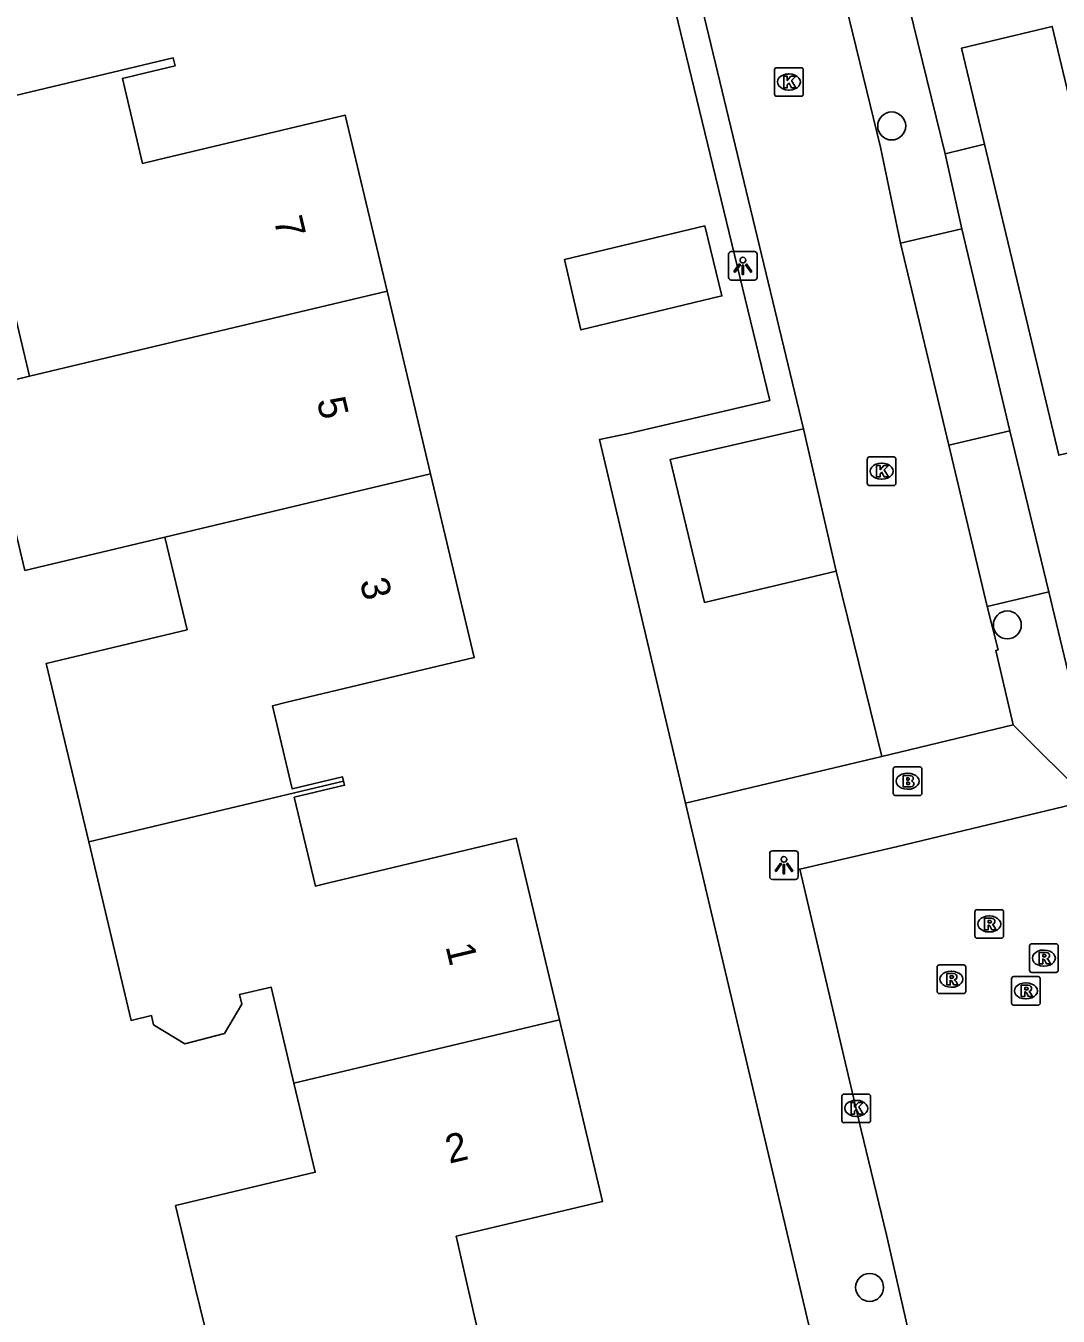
# Model space of a CAD drawing. Extents: x 157663 to 158496, y 379212 to 380934.
# Drawn here: x 158140.66 to 158176.76, y 380749 to 380794.1 of the extents above; entities that cross this region are included whole.
import ezdxf

# ---------------------------------------------------------------- set-up
doc = ezdxf.new("R2010")
doc.units = 0
for name, color, linetype in [('IMGEO_Boom', 7, 'Continuous'), ('IMGEO_Brandkraan', 7, 'Continuous'), ('IMGEO_Hek', 7, 'Continuous'), ('IMGEO_Kolk', 7, 'Continuous'), ('IMGEO_Lichtpunt', 7, 'Continuous'), ('IMGEO_Pand', 7, 'Continuous'), ('IMGEO_Pand_nummerreeks', 7, 'Continuous'), ('IMGEO_Parkeervlak_open', 7, 'Continuous'), ('IMGEO_Rijbaan_lokaal_open', 7, 'Continuous'), ('IMGEO_Rioolput', 7, 'Continuous'), ('IMGEO_Voetpad_open', 7, 'Continuous')]:
    doc.layers.add(name, color=color, linetype=linetype)

msp = doc.modelspace()

# ---------------------------------------------------------------- linework, layer by layer
at = {"layer": 'IMGEO_Boom'}
for centre in [(158170.936, 380790.596), (158174.98, 380773.158), (158170.164, 380750.002)]:
    msp.add_circle(centre, 0.489, dxfattribs=at)
at = {"layer": 'IMGEO_Brandkraan'}
for p, q in [((158171.066, 380768.193), (158171.918, 380768.193)), ((158170.991, 380767.267), (158170.991, 380768.119)), ((158171.479, 380767.973), (158171.504, 380767.973)), ((158171.992, 380768.119), (158171.992, 380767.267)), ((158171.502, 380767.413), (158171.477, 380767.413)), ((158171.918, 380767.193), (158171.066, 380767.193))]:
    msp.add_line(p, q, dxfattribs=at)
for points in [[(158171.066, 380768.193), (158171.918, 380768.193)], [(158170.991, 380767.267), (158170.991, 380768.119)], [(158171.339, 380767.893), (158171.339, 380767.493), (158171.552, 380767.493)], [(158171.57, 380767.893), (158171.339, 380767.893)], [(158171.518, 380767.812), (158171.464, 380767.812), (158171.464, 380767.736)], [(158171.464, 380767.736), (158171.517, 380767.736)], [(158171.992, 380768.119), (158171.992, 380767.267)], [(158171.526, 380767.66), (158171.464, 380767.66), (158171.464, 380767.579)], [(158171.464, 380767.579), (158171.526, 380767.579)], [(158171.918, 380767.193), (158171.066, 380767.193)]]:
    msp.add_lwpolyline(points, dxfattribs=at)
for centre, radius, start, end in [((158171.068, 380768.117), 0.0765, 91.552, 178.448), ((158171.068, 380768.117), 0.0765, 91.552, 178.448), ((158171.916, 380768.117), 0.0765, 1.552, 88.448), ((158171.916, 380768.117), 0.0765, 1.552, 88.448), ((158171.519, 380767.774), 0.0379, 267.8285, 90.9355), ((158171.574, 380767.748), 0.145, 59.4692, 91.5367), ((158171.599, 380767.795), 0.0922, 285.5137, 58.1501), ((158171.527, 380767.619), 0.0404, 269.8759, 90.5077), ((158171.558, 380767.744), 0.251, 268.6676, 293.5347), ((158171.604, 380767.603), 0.105, 301.3115, 78.989), ((158171.068, 380767.269), 0.0765, 181.552, 268.448), ((158171.068, 380767.269), 0.0765, 181.552, 268.448), ((158171.916, 380767.269), 0.0765, 271.552, 358.448), ((158171.916, 380767.269), 0.0765, 271.552, 358.448)]:
    msp.add_arc(centre, radius, start, end, dxfattribs=at)
for centre, major_axis, ratio, start_param, end_param in [((158171.478, 380767.693), (-0.387, 0.002), 0.722429, 4.712389, 7.853982), ((158171.503, 380767.693), (-0.39, 0.002), 0.717154, 1.570796, 4.712389)]:
    msp.add_ellipse(centre, major_axis=major_axis, ratio=ratio, start_param=start_param, end_param=end_param, dxfattribs=at)
at = {"layer": 'IMGEO_Hek'}
for points in [[(158172.804, 380789.617), (158170.26, 380799.985)], [(158174.184, 380789.956), (158172.804, 380789.617)]]:
    msp.add_lwpolyline(points, dxfattribs=at)
at = {"layer": 'IMGEO_Kolk'}
for p, q in [((158166.841, 380791.707), (158166.841, 380792.559)), ((158166.916, 380792.633), (158167.768, 380792.633)), ((158167.842, 380792.559), (158167.842, 380791.707)), ((158167.329, 380792.413), (158167.354, 380792.413)), ((158167.352, 380791.853), (158167.327, 380791.853)), ((158167.768, 380791.633), (158166.916, 380791.633)), ((158170.159, 380779.029), (158171.011, 380779.029)), ((158170.084, 380778.103), (158170.084, 380778.955)), ((158170.572, 380778.809), (158170.597, 380778.809)), ((158171.085, 380778.955), (158171.085, 380778.103)), ((158170.595, 380778.249), (158170.57, 380778.249)), ((158171.011, 380778.029), (158170.159, 380778.029)), ((158169.196, 380755.835), (158169.196, 380756.687)), ((158169.271, 380756.761), (158170.123, 380756.761)), ((158169.684, 380756.541), (158169.709, 380756.541)), ((158170.197, 380756.687), (158170.197, 380755.835)), ((158170.123, 380755.761), (158169.271, 380755.761)), ((158169.707, 380755.981), (158169.682, 380755.981))]:
    msp.add_line(p, q, dxfattribs=at)
for points in [[(158166.841, 380791.707), (158166.841, 380792.559)], [(158166.916, 380792.633), (158167.768, 380792.633)], [(158167.842, 380792.559), (158167.842, 380791.707)], [(158167.162, 380792.333), (158167.285, 380792.333), (158167.285, 380792.182), (158167.415, 380792.333), (158167.579, 380792.333), (158167.433, 380792.182), (158167.586, 380791.933), (158167.434, 380791.933), (158167.349, 380792.097), (158167.285, 380792.03), (158167.285, 380791.933), (158167.162, 380791.933), (158167.162, 380792.333)], [(158167.768, 380791.633), (158166.916, 380791.633)], [(158170.159, 380779.029), (158171.011, 380779.029)], [(158170.084, 380778.103), (158170.084, 380778.955)], [(158170.405, 380778.729), (158170.528, 380778.729), (158170.528, 380778.578), (158170.658, 380778.729), (158170.822, 380778.729), (158170.676, 380778.578), (158170.829, 380778.329), (158170.677, 380778.329), (158170.592, 380778.493), (158170.528, 380778.426), (158170.528, 380778.329), (158170.405, 380778.329), (158170.405, 380778.729)], [(158171.085, 380778.955), (158171.085, 380778.103)], [(158171.011, 380778.029), (158170.159, 380778.029)], [(158169.196, 380755.835), (158169.196, 380756.687)], [(158169.271, 380756.761), (158170.123, 380756.761)], [(158169.517, 380756.461), (158169.64, 380756.461), (158169.64, 380756.31), (158169.77, 380756.461), (158169.934, 380756.461), (158169.788, 380756.31), (158169.941, 380756.061), (158169.789, 380756.061), (158169.704, 380756.225), (158169.64, 380756.158), (158169.64, 380756.061), (158169.517, 380756.061), (158169.517, 380756.461)], [(158170.197, 380756.687), (158170.197, 380755.835)], [(158170.123, 380755.761), (158169.271, 380755.761)]]:
    msp.add_lwpolyline(points, dxfattribs=at)
for centre, start, end in [((158166.918, 380792.557), 91.552, 178.448), ((158166.918, 380792.557), 91.552, 178.448), ((158167.766, 380792.557), 1.552, 88.448), ((158167.766, 380792.557), 1.552, 88.448), ((158166.918, 380791.709), 181.552, 268.448), ((158166.918, 380791.709), 181.552, 268.448), ((158167.766, 380791.709), 271.552, 358.448), ((158167.766, 380791.709), 271.552, 358.448), ((158170.161, 380778.953), 91.552, 178.448), ((158170.161, 380778.953), 91.552, 178.448), ((158171.009, 380778.953), 1.552, 88.448), ((158171.009, 380778.953), 1.552, 88.448), ((158170.161, 380778.105), 181.552, 268.448), ((158170.161, 380778.105), 181.552, 268.448), ((158171.009, 380778.105), 271.552, 358.448), ((158171.009, 380778.105), 271.552, 358.448), ((158169.273, 380756.685), 91.552, 178.448), ((158169.273, 380756.685), 91.552, 178.448), ((158170.121, 380756.685), 1.552, 88.448), ((158170.121, 380756.685), 1.552, 88.448), ((158169.273, 380755.837), 181.552, 268.448), ((158169.273, 380755.837), 181.552, 268.448), ((158170.121, 380755.837), 271.552, 358.448), ((158170.121, 380755.837), 271.552, 358.448)]:
    msp.add_arc(centre, 0.0765, start, end, dxfattribs=at)
for centre, major_axis, ratio, start_param, end_param in [((158167.328, 380792.133), (-0.387, 0.002), 0.722429, 4.712389, 7.853982), ((158167.353, 380792.133), (-0.39, 0.002), 0.717154, 1.570796, 4.712389), ((158170.571, 380778.529), (-0.387, 0.002), 0.722429, 4.712389, 7.853982), ((158170.596, 380778.529), (-0.39, 0.002), 0.717154, 1.570796, 4.712389), ((158169.683, 380756.261), (-0.387, 0.002), 0.722429, 4.712389, 7.853982), ((158169.708, 380756.261), (-0.39, 0.002), 0.717154, 1.570796, 4.712389)]:
    msp.add_ellipse(centre, major_axis=major_axis, ratio=ratio, start_param=start_param, end_param=end_param, dxfattribs=at)
at = {"layer": 'IMGEO_Lichtpunt'}
for p, q in [((158165.234, 380786.111), (158165.234, 380785.304)), ((158165.234, 380786.111), (158165.234, 380785.304)), ((158166.136, 380786.206), (158165.328, 380786.206)), ((158166.136, 380786.206), (158165.328, 380786.206)), ((158166.23, 380785.304), (158166.23, 380786.111)), ((158166.23, 380785.304), (158166.23, 380786.111)), ((158165.328, 380785.21), (158166.136, 380785.21)), ((158165.328, 380785.21), (158166.136, 380785.21)), ((158166.67, 380765.166), (158166.67, 380764.359)), ((158166.67, 380765.166), (158166.67, 380764.359)), ((158167.572, 380765.261), (158166.764, 380765.261)), ((158167.572, 380765.261), (158166.764, 380765.261)), ((158167.666, 380764.359), (158167.666, 380765.166)), ((158167.666, 380764.359), (158167.666, 380765.166)), ((158166.764, 380764.265), (158167.572, 380764.265)), ((158166.764, 380764.265), (158167.572, 380764.265))]:
    msp.add_line(p, q, dxfattribs=at)
for points in [[(158165.608, 380785.775), (158165.647, 380785.747), (158165.459, 380785.485), (158165.421, 380785.512), (158165.608, 380785.775)], [(158165.71, 380785.727), (158165.757, 380785.727), (158165.757, 380785.405), (158165.71, 380785.405), (158165.71, 380785.727)], [(158165.82, 380785.747), (158165.858, 380785.774), (158166.045, 380785.512), (158166.006, 380785.484), (158165.82, 380785.747)], [(158167.044, 380764.83), (158167.083, 380764.802), (158166.895, 380764.54), (158166.857, 380764.567), (158167.044, 380764.83)], [(158167.146, 380764.782), (158167.193, 380764.782), (158167.193, 380764.46), (158167.146, 380764.46), (158167.146, 380764.782)], [(158167.256, 380764.802), (158167.294, 380764.829), (158167.481, 380764.567), (158167.442, 380764.539), (158167.256, 380764.802)]]:
    msp.add_lwpolyline(points, dxfattribs=at)
for centre in [(158165.733, 380785.909), (158167.169, 380764.964)]:
    msp.add_circle(centre, 0.0994, dxfattribs=at)
for centre, start, end in [((158165.328, 380786.111), 90, 180), ((158165.328, 380786.111), 90, 180), ((158166.136, 380786.111), 0, 90), ((158166.136, 380786.111), 0, 90), ((158165.328, 380785.304), 180, 270), ((158165.328, 380785.304), 180, 270), ((158166.136, 380785.304), 270, 0), ((158166.136, 380785.304), 270, 360), ((158166.764, 380765.166), 90, 180), ((158166.764, 380765.166), 90, 180), ((158167.572, 380765.166), 0, 90), ((158167.572, 380765.166), 0, 90), ((158166.764, 380764.359), 180, 270), ((158166.764, 380764.359), 180, 270), ((158167.572, 380764.359), 270, 0), ((158167.572, 380764.359), 270, 360)]:
    msp.add_arc(centre, 0.0946, start, end, dxfattribs=at)
at = {"layer": 'IMGEO_Pand'}
for points in [[(158183.19, 380780.619), (158176.775, 380779.089), (158174.184, 380789.956), (158173.382, 380793.32), (158176.549, 380794.075), (158177.71, 380789.204), (158180.958, 380789.979)], [(158153.29, 380784.823), (158151.825, 380790.975), (158145.269, 380789.415), (158144.743, 380789.29), (158144.037, 380792.258), (158144.563, 380792.383), (158145.879, 380792.696), (158145.812, 380792.977), (158136.87, 380790.847), (158138.369, 380784.554), (158140.053, 380784.955), (158140.793, 380781.848)], [(158164.401, 380787.111), (158159.499, 380785.93), (158160.071, 380783.466), (158165.002, 380784.659), (158164.401, 380787.111)], [(158140.793, 380781.848), (158143.97, 380782.604), (158153.29, 380784.823)], [(158154.811, 380778.436), (158153.29, 380784.823)], [(158140.793, 380781.848), (158139.109, 380781.447), (158139.859, 380778.298), (158140.63, 380775.06), (158145.524, 380776.225)], [(158154.811, 380778.436), (158145.524, 380776.225)], [(158151.773, 380767.698), (158151.738, 380767.844), (158149.977, 380767.425), (158149.285, 380770.334), (158149.784, 380770.453), (158156.34, 380772.014), (158154.811, 380778.436)], [(158145.524, 380776.225), (158146.295, 380772.986), (158141.371, 380771.814), (158142.857, 380765.575)], [(158142.857, 380765.575), (158151.773, 380767.698)], [(158159.316, 380759.355), (158157.805, 380765.699), (158151.249, 380764.138), (158150.787, 380764.028), (158150.048, 380767.133), (158151.808, 380767.552), (158151.773, 380767.698)], [(158142.857, 380765.575), (158144.342, 380759.337), (158145.05, 380759.506), (158145.128, 380759.176), (158146.216, 380758.511), (158147.606, 380758.873), (158148.211, 380759.901), (158148.13, 380760.239), (158149.234, 380760.502), (158150.033, 380757.147)], [(158150.033, 380757.147), (158150.777, 380754.025), (158145.896, 380752.863), (158146.578, 380750), (158147.467, 380746.403), (158156.458, 380748.531), (158156.12, 380750), (158155.708, 380751.791), (158160.827, 380753.01), (158159.316, 380759.355)], [(158159.316, 380759.355), (158150.033, 380757.147)]]:
    msp.add_lwpolyline(points, dxfattribs=at)
at = {"layer": 'IMGEO_Parkeervlak_open'}
for points in [[(158170.26, 380799.985), (158172.804, 380789.617), (158173.394, 380787.004)], [(158175.072, 380779.937), (158176.43, 380774.313)]]:
    msp.add_lwpolyline(points, dxfattribs=at)
at = {"layer": 'IMGEO_Rijbaan_lokaal_open'}
for points in [[(158167.856, 380780.012), (158161.002, 380808.461), (158157.076, 380825.218)], [(158171.245, 380786.498), (158170.55, 380789.852), (158166.925, 380804.715)], [(158172.931, 380779.437), (158171.245, 380786.498)], [(158167.856, 380780.012), (158168.99, 380775.032)], [(158174.277, 380773.806), (158172.931, 380779.437)], [(158170.589, 380768.562), (158168.99, 380775.032)], [(158175.188, 380769.661), (158174.578, 380772.268), (158174.655, 380772.287), (158174.277, 380773.806)], [(158175.188, 380769.661), (158170.589, 380768.562)], [(158173.522, 380740.18), (158171.824, 380747.131), (158170.753, 380751.845), (158169.873, 380755.503), (158167.719, 380764.622), (158171.098, 380765.401), (158177.841, 380767.021)]]:
    msp.add_lwpolyline(points, dxfattribs=at)
at = {"layer": 'IMGEO_Rioolput'}
for p, q in [((158173.849, 380762.279), (158173.849, 380763.131)), ((158173.924, 380763.205), (158174.776, 380763.205)), ((158174.337, 380762.985), (158174.362, 380762.985)), ((158174.85, 380763.131), (158174.85, 380762.279)), ((158174.36, 380762.425), (158174.335, 380762.425)), ((158174.776, 380762.205), (158173.924, 380762.205)), ((158175.757, 380761.088), (158175.757, 380761.94)), ((158175.832, 380762.014), (158176.684, 380762.014)), ((158176.758, 380761.94), (158176.758, 380761.088)), ((158176.245, 380761.794), (158176.27, 380761.794)), ((158172.522, 380760.347), (158172.522, 380761.199)), ((158172.597, 380761.273), (158173.449, 380761.273)), ((158173.01, 380761.053), (158173.035, 380761.053)), ((158173.523, 380761.199), (158173.523, 380760.347)), ((158176.684, 380761.014), (158175.832, 380761.014)), ((158176.268, 380761.234), (158176.243, 380761.234)), ((158175.13, 380759.94), (158175.13, 380760.792)), ((158175.205, 380760.866), (158176.057, 380760.866)), ((158175.618, 380760.646), (158175.643, 380760.646)), ((158176.131, 380760.792), (158176.131, 380759.94)), ((158173.449, 380760.273), (158172.597, 380760.273)), ((158173.033, 380760.493), (158173.008, 380760.493)), ((158175.641, 380760.086), (158175.616, 380760.086)), ((158176.057, 380759.866), (158175.205, 380759.866))]:
    msp.add_line(p, q, dxfattribs=at)
for points in [[(158173.849, 380762.279), (158173.849, 380763.131)], [(158173.924, 380763.205), (158174.776, 380763.205)], [(158174.438, 380762.903), (158174.186, 380762.905), (158174.186, 380762.505)], [(158174.364, 380762.824), (158174.31, 380762.824), (158174.31, 380762.743)], [(158174.85, 380763.131), (158174.85, 380762.279)], [(158174.186, 380762.505), (158174.31, 380762.505), (158174.31, 380762.667), (158174.321, 380762.667)], [(158174.31, 380762.743), (158174.362, 380762.743)], [(158174.368, 380762.638), (158174.439, 380762.505), (158174.579, 380762.505), (158174.514, 380762.631)], [(158174.776, 380762.205), (158173.924, 380762.205)], [(158175.757, 380761.088), (158175.757, 380761.94)], [(158175.832, 380762.014), (158176.684, 380762.014)], [(158176.758, 380761.94), (158176.758, 380761.088)], [(158176.346, 380761.712), (158176.094, 380761.714), (158176.094, 380761.314)], [(158176.094, 380761.314), (158176.218, 380761.314), (158176.218, 380761.476), (158176.229, 380761.476)], [(158176.272, 380761.633), (158176.218, 380761.633), (158176.218, 380761.552)], [(158176.218, 380761.552), (158176.27, 380761.552)], [(158176.276, 380761.447), (158176.347, 380761.314), (158176.487, 380761.314), (158176.422, 380761.44)], [(158172.522, 380760.347), (158172.522, 380761.199)], [(158172.597, 380761.273), (158173.449, 380761.273)], [(158173.111, 380760.971), (158172.859, 380760.973), (158172.859, 380760.573)], [(158173.523, 380761.199), (158173.523, 380760.347)], [(158176.684, 380761.014), (158175.832, 380761.014)], [(158172.859, 380760.573), (158172.983, 380760.573), (158172.983, 380760.735), (158172.994, 380760.735)], [(158173.037, 380760.892), (158172.983, 380760.892), (158172.983, 380760.811)], [(158172.983, 380760.811), (158173.035, 380760.811)], [(158173.041, 380760.706), (158173.112, 380760.573), (158173.252, 380760.573), (158173.187, 380760.699)], [(158175.13, 380759.94), (158175.13, 380760.792)], [(158175.205, 380760.866), (158176.057, 380760.866)], [(158175.719, 380760.564), (158175.467, 380760.566), (158175.467, 380760.166)], [(158176.131, 380760.792), (158176.131, 380759.94)], [(158173.449, 380760.273), (158172.597, 380760.273)], [(158175.467, 380760.166), (158175.591, 380760.166), (158175.591, 380760.328), (158175.602, 380760.328)], [(158175.645, 380760.485), (158175.591, 380760.485), (158175.591, 380760.404)], [(158175.591, 380760.404), (158175.643, 380760.404)], [(158175.649, 380760.299), (158175.72, 380760.166), (158175.86, 380760.166), (158175.795, 380760.292)], [(158176.057, 380759.866), (158175.205, 380759.866)]]:
    msp.add_lwpolyline(points, dxfattribs=at)
for centre, radius, start, end in [((158173.926, 380763.129), 0.0765, 91.552, 178.448), ((158173.926, 380763.129), 0.0765, 91.552, 178.448), ((158174.37, 380762.728), 0.0964, 77.0061, 93.1865), ((158174.384, 380762.785), 0.0378, 276.6634, 79.6772), ((158174.437, 380762.793), 0.109, 350.3612, 89.416), ((158174.435, 380762.793), 0.112, 277.5842, 350.9817), ((158174.774, 380763.129), 0.0765, 1.552, 88.448), ((158174.774, 380763.129), 0.0765, 1.552, 88.448), ((158174.32, 380762.614), 0.0533, 26.0293, 88.6989), ((158174.346, 380762.932), 0.19, 274.7715, 282.9687), ((158174.419, 380762.578), 0.108, 29.5134, 73.7905), ((158173.926, 380762.281), 0.0765, 181.552, 268.448), ((158173.926, 380762.281), 0.0765, 181.552, 268.448), ((158174.774, 380762.281), 0.0765, 271.552, 358.448), ((158174.774, 380762.281), 0.0765, 271.552, 358.448), ((158175.834, 380761.938), 0.0765, 91.552, 178.448), ((158175.834, 380761.938), 0.0765, 91.552, 178.448), ((158176.682, 380761.938), 0.0765, 1.552, 88.448), ((158176.682, 380761.938), 0.0765, 1.552, 88.448), ((158176.228, 380761.423), 0.0533, 26.0293, 88.6989), ((158176.254, 380761.741), 0.19, 274.7715, 282.9687), ((158176.278, 380761.537), 0.0964, 77.0061, 93.1865), ((158176.292, 380761.594), 0.0378, 276.6634, 79.6772), ((158176.345, 380761.602), 0.109, 350.3612, 89.416), ((158176.343, 380761.602), 0.112, 277.5842, 350.9817), ((158176.327, 380761.387), 0.108, 29.5134, 73.7905), ((158172.599, 380761.197), 0.0765, 91.552, 178.448), ((158172.599, 380761.197), 0.0765, 91.552, 178.448), ((158173.11, 380760.861), 0.109, 350.3612, 89.416), ((158173.447, 380761.197), 0.0765, 1.552, 88.448), ((158173.447, 380761.197), 0.0765, 1.552, 88.448), ((158175.834, 380761.09), 0.0765, 181.552, 268.448), ((158175.834, 380761.09), 0.0765, 181.552, 268.448), ((158176.682, 380761.09), 0.0765, 271.552, 358.448), ((158176.682, 380761.09), 0.0765, 271.552, 358.448), ((158172.993, 380760.682), 0.0533, 26.0293, 88.6989), ((158173.019, 380761), 0.19, 274.7715, 282.9687), ((158173.043, 380760.796), 0.0964, 77.0061, 93.1865), ((158173.057, 380760.853), 0.0378, 276.6634, 79.6772), ((158173.108, 380760.861), 0.112, 277.5842, 350.9817), ((158173.092, 380760.646), 0.108, 29.5134, 73.7905), ((158175.207, 380760.79), 0.0765, 91.552, 178.448), ((158175.207, 380760.79), 0.0765, 91.552, 178.448), ((158175.718, 380760.454), 0.109, 350.3612, 89.416), ((158176.055, 380760.79), 0.0765, 1.552, 88.448), ((158176.055, 380760.79), 0.0765, 1.552, 88.448), ((158172.599, 380760.349), 0.0765, 181.552, 268.448), ((158172.599, 380760.349), 0.0765, 181.552, 268.448), ((158173.447, 380760.349), 0.0765, 271.552, 358.448), ((158173.447, 380760.349), 0.0765, 271.552, 358.448), ((158175.601, 380760.275), 0.0533, 26.0293, 88.6989), ((158175.627, 380760.593), 0.19, 274.7715, 282.9687), ((158175.651, 380760.389), 0.0964, 77.0061, 93.1865), ((158175.665, 380760.446), 0.0378, 276.6634, 79.6772), ((158175.716, 380760.454), 0.112, 277.5842, 350.9817), ((158175.7, 380760.239), 0.108, 29.5134, 73.7905), ((158175.207, 380759.942), 0.0765, 181.552, 268.448), ((158175.207, 380759.942), 0.0765, 181.552, 268.448), ((158176.055, 380759.942), 0.0765, 271.552, 358.448), ((158176.055, 380759.942), 0.0765, 271.552, 358.448)]:
    msp.add_arc(centre, radius, start, end, dxfattribs=at)
for centre, major_axis, ratio, start_param, end_param in [((158174.336, 380762.705), (-0.387, 0.002), 0.722429, 4.712389, 7.853982), ((158174.361, 380762.705), (-0.39, 0.002), 0.717154, 1.570796, 4.712389), ((158176.244, 380761.514), (-0.387, 0.002), 0.722429, 4.712389, 7.853982), ((158176.269, 380761.514), (-0.39, 0.002), 0.717154, 1.570796, 4.712389), ((158173.009, 380760.773), (-0.387, 0.002), 0.722429, 4.712389, 7.853982), ((158173.034, 380760.773), (-0.39, 0.002), 0.717154, 1.570796, 4.712389), ((158175.617, 380760.366), (-0.387, 0.002), 0.722429, 4.712389, 7.853982), ((158175.642, 380760.366), (-0.39, 0.002), 0.717154, 1.570796, 4.712389)]:
    msp.add_ellipse(centre, major_axis=major_axis, ratio=ratio, start_param=start_param, end_param=end_param, dxfattribs=at)
at = {"layer": 'IMGEO_Voetpad_open'}
for points in [[(158156.173, 380824.974), (158161.589, 380801.96), (158165.904, 380784.166), (158166.673, 380781.006), (158161.729, 380779.847), (158160.723, 380779.643), (158163.728, 380766.922)], [(158171.245, 380786.498), (158173.394, 380787.004)], [(158173.394, 380787.004), (158175.072, 380779.937)], [(158176.43, 380774.313), (158177.439, 380770.137), (158223.26, 380780.934)], [(158168.99, 380775.032), (158164.388, 380773.945), (158163.192, 380778.941), (158167.856, 380780.012)], [(158172.931, 380779.437), (158175.072, 380779.937)], [(158176.43, 380774.313), (158175.557, 380774.11), (158174.277, 380773.806)], [(158177.841, 380767.021), (158175.188, 380769.661)], [(158170.589, 380768.562), (158163.728, 380766.922)], [(158163.728, 380766.922), (158168.232, 380747.848)]]:
    msp.add_lwpolyline(points, dxfattribs=at)

# ---------------------------------------------------------------- texts
at = {"layer": 'IMGEO_Pand_nummerreeks'}
for s, rotation, p in [('7', 283.3955, (158149.322, 380787.323)), ('5', 283.3955, (158150.827, 380781.003)), ('3', 283.3955, (158152.332, 380774.682)), ('1', 283.3955, (158155.331, 380761.924)), ('2', 13.3945, (158155.463, 380754.324))]:
    msp.add_text(s, height=1, rotation=rotation, dxfattribs=at).set_placement(p)

doc.saveas('drawing.dxf')
